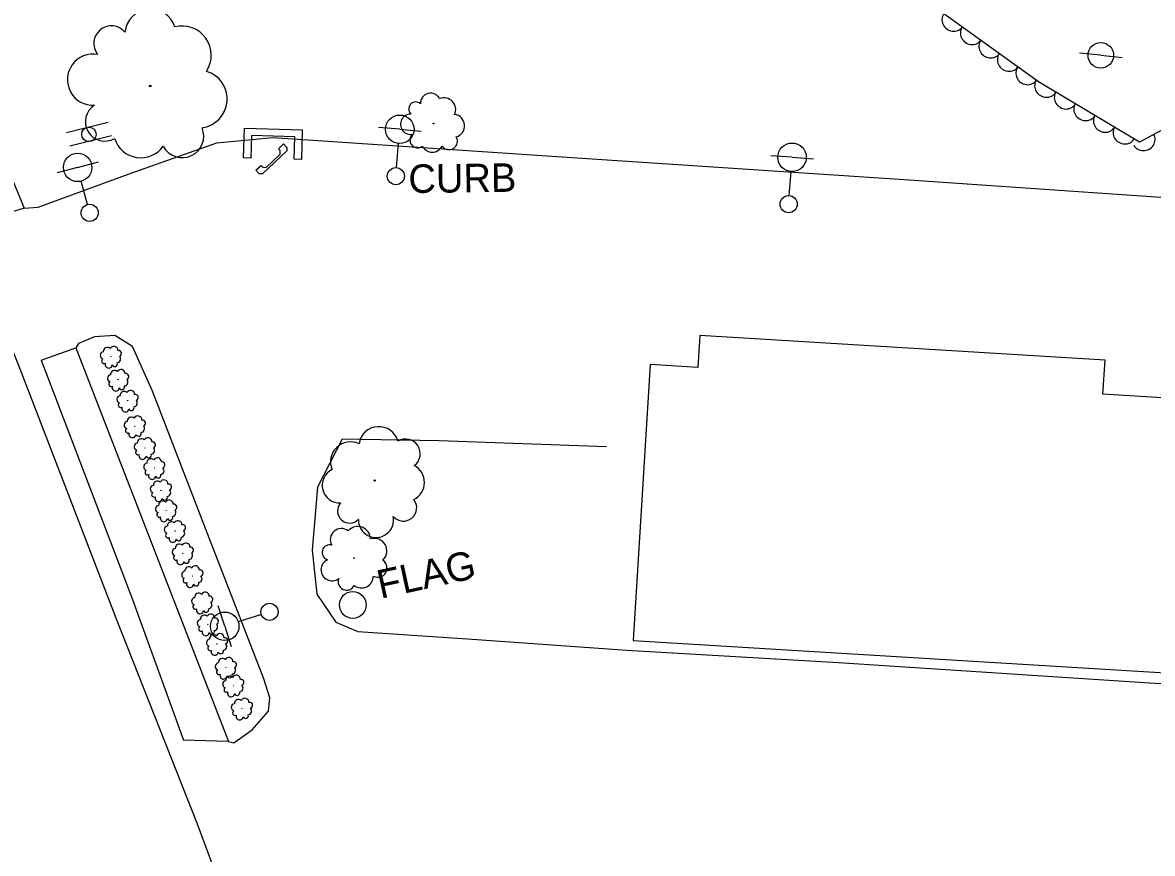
# Model space of a CAD drawing. Extents: x 1722896 to 1754269, y 648279 to 666297.
# Drawn here: x 1746533.1 to 1746731.4, y 652926.2 to 653072 of the extents above; entities that cross this region are included whole.
import ezdxf

# ---------------------------------------------------------------- set-up
doc = ezdxf.new("R2010")
doc.units = 0
for name, color, linetype in [('DESIGN - CENTERLINE - Proposed Text', 7, 'Continuous'), ('DESIGN - CONTOURS - Intermediate with optional Text', 7, 'Continuous'), ('DESIGN - PUBLIC HEARING - Shapes', 7, 'Continuous'), ('DESIGN - SCRATCH - User 1', 7, 'Continuous'), ('SURVEY - CENTERLINE - Preliminary Text', 7, 'Continuous'), ('SURVEY - DTM - Breaklines', 7, 'Continuous'), ('SURVEY - VEGETATION - Features with Text', 7, 'Continuous')]:
    doc.layers.add(name, color=color, linetype=linetype)

msp = doc.modelspace()

# ---------------------------------------------------------------- linework, layer by layer
at = {"layer": 'DESIGN - CENTERLINE - Proposed Text'}
msp.add_line((1746591.07, 652969.79), (1746591.07, 652969.79), dxfattribs=at)
msp.add_lwpolyline([(1746640.27, 652963.57), (1746738.46, 652957.56), (1746739.22, 652970.03), (1746745.71, 652969.63), (1746747.09, 652992.08), (1746740.79, 652992.46), (1746741.59, 653005.62), (1746722.69, 653006.77), (1746723.05, 653012.73), (1746651.93, 653017.08), (1746651.59, 653011.48), (1746643.23, 653012)], close=True, dxfattribs=at)
msp.add_circle((1746591.07, 652969.79), 2.35, dxfattribs=at)
at = {"layer": 'DESIGN - CONTOURS - Intermediate with optional Text'}
for points in [[(1746571.91, 653048.24), (1746572.06, 653053.44), (1746582.2, 653053.15), (1746582.05, 653047.95), (1746580.8, 653047.99), (1746580.92, 653051.94), (1746573.27, 653052.15), (1746573.16, 653048.2), (1746571.91, 653048.24)], [(1746574.05, 653046.08), (1746574.97, 653046.9), (1746575.27, 653046.64), (1746575.86, 653046.58), (1746578.33, 653048.91), (1746578.3, 653049.51), (1746578.06, 653049.82), (1746578.93, 653050.69), (1746579.51, 653050.08), (1746579.5, 653049.47), (1746575.23, 653045.44), (1746574.63, 653045.46), (1746574.05, 653046.08)]]:
    msp.add_lwpolyline(points, dxfattribs=at)
at = {"layer": 'DESIGN - PUBLIC HEARING - Shapes'}
for p, q in [((1746548.13, 653054.45), (1746540.85, 653052.62)), ((1746548.71, 653052.13), (1746541.44, 653050.29))]:
    msp.add_line(p, q, dxfattribs=at)
msp.add_circle((1746544.78, 653052.37), 1.27, dxfattribs=at)
at = {"layer": 'SURVEY - CENTERLINE - Preliminary Text'}
for points in [[(1746441.25, 653240.48), (1746455.99, 653203.9), (1746474.63, 653156.75), (1746492.06, 653113.65), (1746504.65, 653082.15), (1746517.5, 653049.21), (1746532.57, 653011.38), (1746549.68, 652967.06), (1746563.77, 652931.36), (1746577.45, 652894.55), (1746592.88, 652852.6), (1746608.03, 652810.72), (1746612.93, 652801.22), (1746619.9, 652794.7), (1746627.05, 652789.81), (1746642.28, 652786.69), (1746650.72, 652786.75), (1746665.87, 652788.66), (1746679.79, 652792.43), (1746712.86, 652804.27), (1746757.81, 652819.09)], [(1746470.31, 653179.09), (1746476.89, 653180.09), (1746484.36, 653161.91), (1746496.95, 653129.45), (1746506.08, 653107.08), (1746508.12, 653101.69), (1746521.44, 653068.38), (1746533.4, 653039.43), (1746526.47, 653037.27)], [(1746533.4, 653039.43), (1746535.89, 653039.59), (1746551.82, 653045.46), (1746567.22, 653050.87), (1746577.02, 653051.83), (1746633.92, 653048.04), (1746688.66, 653044.4), (1746756.65, 653039.72)], [(1746569.24, 652945.81), (1746570.2, 652945.61), (1746573.42, 652947.88), (1746576.26, 652951.16), (1746576.54, 652953.49), (1746575.46, 652956.8), (1746565.91, 652981.37), (1746555.91, 653007.32), (1746552.45, 653015.14), (1746549.31, 653017.06), (1746545.78, 653016.82), (1746542.96, 653015.69), (1746542.48, 653014.92)], [(1746536.42, 653012.76), (1746542.48, 653014.92), (1746569.24, 652945.81), (1746561.36, 652946.09)], [(1746536.42, 653012.76), (1746536.42, 653012.75), (1746552.42, 652970.73), (1746561.36, 652946.09)], [(1746635.58, 652997.53), (1746606.24, 652998.57), (1746589.23, 652998.89), (1746584.9, 652990.45), (1746583.95, 652979.42), (1746584.79, 652971.7), (1746588.12, 652966.77), (1746591.96, 652965.13), (1746611.17, 652963.84), (1746639.13, 652961.88), (1746676.27, 652959.68), (1746731.76, 652956.07), (1746754.02, 652955.85), (1746758.13, 652957.9), (1746760.47, 652960.71), (1746762.48, 652977.24), (1746762.41, 652993.27), (1746758.07, 653001.13), (1746751.22, 653005.65), (1746743.77, 653007.76), (1746736.96, 653007.63)]]:
    msp.add_lwpolyline(points, dxfattribs=at)
at = {"layer": 'SURVEY - DTM - Breaklines'}
for p, q in [((1746722.31, 653066.24), (1746718.58, 653066.64)), ((1746722.31, 653066.24), (1746726.04, 653065.85)), ((1746599.31, 653053.26), (1746595.57, 653053.58)), ((1746599.31, 653053.26), (1746603.04, 653052.95)), ((1746598.74, 653046.54), (1746599.1, 653050.77)), ((1746542.8, 653046.57), (1746546.43, 653047.53)), ((1746668.14, 653048.35), (1746664.4, 653048.62)), ((1746668.14, 653048.35), (1746671.88, 653048.08)), ((1746542.8, 653046.57), (1746539.18, 653045.61)), ((1746667.65, 653041.62), (1746667.96, 653045.86)), ((1746544.53, 653040.05), (1746543.44, 653044.16)), ((1746568.6, 652966.05), (1746567.45, 652969.62)), ((1746575.03, 652968.13), (1746570.98, 652966.82)), ((1746568.6, 652966.05), (1746569.76, 652962.48))]:
    msp.add_line(p, q, dxfattribs=at)
for centre, radius in [((1746722.31, 653066.24), 2.25), ((1746599.31, 653053.26), 2.5), ((1746668.14, 653048.35), 2.5), ((1746542.8, 653046.57), 2.5), ((1746598.62, 653045.04), 1.5), ((1746667.54, 653040.12), 1.5), ((1746544.91, 653038.6), 1.5), ((1746576.46, 652968.59), 1.5), ((1746568.6, 652966.05), 2.5)]:
    msp.add_circle(centre, radius, dxfattribs=at)
at = {"layer": 'SURVEY - VEGETATION - Features with Text'}
msp.add_lwpolyline([(1746756.3, 653065.62), (1746729.1, 653051), (1746711.37, 653061.56), (1746691.41, 653076), (1746658.95, 653078.72), (1746633.66, 653080.57), (1746633.68, 653094.73), (1746663.05, 653099.66)], dxfattribs=at)
for centre, radius in [((1746555.54, 653060.86), 0.157), ((1746605.22, 653054.29), 0.0623), ((1746548.63, 653013.36), 0.022), ((1746549.89, 653009.31), 0.022), ((1746551.56, 653005.63), 0.022), ((1746552.82, 653001.13), 0.022), ((1746554.58, 652997.33), 0.022), ((1746556.25, 652993.8), 0.022), ((1746594.9, 652991.64), 0.108), ((1746557.41, 652989.92), 0.022), ((1746558.33, 652986.39), 0.022), ((1746559.87, 652982.77), 0.022), ((1746561.24, 652978.85), 0.022), ((1746591.28, 652978.04), 0.0679), ((1746562.92, 652974.85), 0.022), ((1746564.65, 652970.23), 0.022), ((1746565.65, 652966.38), 0.022), ((1746567.25, 652962.95), 0.022), ((1746568.79, 652958.77), 0.022), ((1746570.11, 652955.66), 0.022), ((1746571.61, 652951.6), 0.022)]:
    msp.add_circle(centre, radius, dxfattribs=at)
for centre, radius, start, end in [((1746555.57, 653069.85), 4.5, 17.6128, 174.4017), ((1746548.72, 653068.31), 3.09, 39.7289, 218.4746), ((1746561.11, 653066.25), 5.13, 326.6655, 104.1897), ((1746545.5, 653061.97), 4.49, 79.7496, 273.1693), ((1746563.94, 653058.55), 5.09, 277.5613, 73.3998), ((1746604.71, 653057.82), 1.78, 26.0835, 182.8725), ((1746547.58, 653054.6), 3.42, 122.3683, 299.6874), ((1746602.11, 653056.82), 1.23, 48.1997, 226.9453), ((1746607.09, 653056.73), 2.03, 335.1363, 112.6605), ((1746601.22, 653054.14), 1.78, 88.2204, 281.6401), ((1746608.65, 653053.88), 2.02, 286.0321, 81.8706), ((1746561.15, 653052.04), 3.76, 207.8142, 22.8145), ((1746553.89, 653053.1), 4.84, 197.6553, 324.501), ((1746602.46, 653051.37), 1.36, 130.8391, 308.1582), ((1746607.94, 653051.16), 1.49, 216.285, 31.2853), ((1746605.02, 653051.15), 1.92, 206.1261, 332.9718), ((1746549.15, 653014.46), 0.714, 357.4132, 153.2517), ((1746547.39, 653013.58), 0.631, 97.4646, 254.2536), ((1746548.02, 653014.26), 0.719, 46.5174, 184.0416), ((1746549.66, 653012.94), 0.679, 277.5072, 44.3529), ((1746549.98, 653013.91), 0.527, 287.6661, 102.6664), ((1746547.43, 653012.6), 0.433, 119.5808, 298.3264), ((1746548.23, 653012), 0.629, 159.6015, 353.0212), ((1746549.29, 653012.1), 0.479, 202.2201, 19.5393), ((1746548.65, 653009.54), 0.631, 97.4646, 254.2536), ((1746549.28, 653010.21), 0.719, 46.5174, 184.0416), ((1746550.41, 653010.41), 0.714, 357.4132, 153.2517), ((1746550.92, 653008.89), 0.679, 277.5072, 44.3529), ((1746551.24, 653009.87), 0.527, 287.6661, 102.6664), ((1746548.69, 653008.55), 0.433, 119.5808, 298.3264), ((1746549.48, 653007.95), 0.629, 159.6015, 353.0212), ((1746550.55, 653008.06), 0.479, 202.2201, 19.5393), ((1746550.95, 653006.54), 0.719, 46.5174, 184.0416), ((1746552.08, 653006.74), 0.714, 357.4132, 153.2517), ((1746550.32, 653005.86), 0.631, 97.4646, 254.2536), ((1746552.59, 653005.21), 0.679, 277.5072, 44.3529), ((1746552.91, 653006.19), 0.527, 287.6661, 102.6664), ((1746550.36, 653004.88), 0.433, 119.5808, 298.3264), ((1746551.16, 653004.28), 0.629, 159.6015, 353.0212), ((1746552.22, 653004.38), 0.479, 202.2201, 19.5393), ((1746551.58, 653001.36), 0.631, 97.4646, 254.2536), ((1746552.21, 653002.04), 0.719, 46.5174, 184.0416), ((1746553.35, 653002.24), 0.714, 357.4132, 153.2517), ((1746554.17, 653001.69), 0.527, 287.6661, 102.6664), ((1746551.62, 653000.38), 0.433, 119.5808, 298.3264), ((1746552.42, 652999.78), 0.629, 159.6015, 353.0212), ((1746553.49, 652999.88), 0.479, 202.2201, 19.5393), ((1746553.85, 653000.71), 0.679, 277.5072, 44.3529), ((1746595.63, 652997.58), 3.5, 15.9027, 171.7412), ((1746553.34, 652997.56), 0.631, 97.4646, 254.2536), ((1746553.97, 652998.23), 0.719, 46.5174, 184.0416), ((1746555.11, 652998.43), 0.714, 357.4132, 153.2517), ((1746555.61, 652996.91), 0.679, 277.5072, 44.3529), ((1746555.93, 652997.89), 0.527, 287.6661, 102.6664), ((1746590.68, 652994.89), 3.52, 65.0068, 202.5311), ((1746600.33, 652996.33), 2.58, 306.1556, 121.1559), ((1746553.38, 652996.57), 0.433, 119.5808, 298.3264), ((1746554.18, 652995.97), 0.629, 159.6015, 353.0212), ((1746555.25, 652996.08), 0.479, 202.2201, 19.5393), ((1746555.64, 652994.71), 0.719, 46.5174, 184.0416), ((1746556.78, 652994.91), 0.714, 357.4132, 153.2517), ((1746555.01, 652994.03), 0.631, 97.4646, 254.2536), ((1746555.05, 652993.05), 0.433, 119.5808, 298.3264), ((1746557.28, 652993.38), 0.679, 277.5072, 44.3529), ((1746557.6, 652994.36), 0.527, 287.6661, 102.6664), ((1746588.79, 652990.77), 3.09, 115.9541, 272.743), ((1746600.33, 652991.29), 3.32, 295.9967, 62.8423), ((1746555.85, 652992.45), 0.629, 159.6015, 353.0212), ((1746556.8, 652990.82), 0.719, 46.5174, 184.0416), ((1746556.92, 652992.55), 0.479, 202.2201, 19.5393), ((1746557.93, 652991.02), 0.714, 357.4132, 153.2517), ((1746556.17, 652990.15), 0.631, 97.4646, 254.2536), ((1746556.21, 652989.16), 0.433, 119.5808, 298.3264), ((1746558.44, 652989.5), 0.679, 277.5072, 44.3529), ((1746558.76, 652990.48), 0.527, 287.6661, 102.6664), ((1746557.01, 652988.56), 0.629, 159.6015, 353.0212), ((1746557.72, 652987.29), 0.719, 46.5174, 184.0416), ((1746558.07, 652988.67), 0.479, 202.2201, 19.5393), ((1746558.85, 652987.49), 0.714, 357.4132, 153.2517), ((1746559.68, 652986.94), 0.527, 287.6661, 102.6664), ((1746590.52, 652986.27), 2.12, 138.0703, 316.8159), ((1746599.94, 652986.86), 2.35, 220.7096, 38.0288), ((1746557.09, 652986.61), 0.631, 97.4646, 254.2536), ((1746557.13, 652985.63), 0.433, 119.5808, 298.3264), ((1746559.35, 652985.97), 0.679, 277.5072, 44.3529), ((1746557.92, 652985.03), 0.629, 159.6015, 353.0212), ((1746558.63, 652983), 0.631, 97.4646, 254.2536), ((1746559.26, 652983.67), 0.719, 46.5174, 184.0416), ((1746558.99, 652985.13), 0.479, 202.2201, 19.5393), ((1746560.39, 652983.87), 0.714, 357.4132, 153.2517), ((1746561.22, 652983.33), 0.527, 287.6661, 102.6664), ((1746591.94, 652981.33), 2.22, 1.2645, 138.7887), ((1746595.14, 652984.71), 3.08, 178.0909, 11.5106), ((1746558.67, 652982.01), 0.433, 119.5808, 298.3264), ((1746559.46, 652981.41), 0.629, 159.6015, 353.0212), ((1746560.53, 652981.52), 0.479, 202.2201, 19.5393), ((1746560.9, 652982.35), 0.679, 277.5072, 44.3529), ((1746589.08, 652981.25), 1.95, 52.2117, 209.0006), ((1746594.84, 652979.28), 2.2, 312.1603, 107.9988), ((1746560, 652979.07), 0.631, 97.4646, 254.2536), ((1746560.64, 652979.75), 0.719, 46.5174, 184.0416), ((1746561.77, 652979.95), 0.714, 357.4132, 153.2517), ((1746562.6, 652979.4), 0.527, 287.6661, 102.6664), ((1746587.02, 652979.02), 1.34, 74.3279, 253.0735), ((1746560.05, 652978.09), 0.433, 119.5808, 298.3264), ((1746560.84, 652977.49), 0.629, 159.6015, 353.0212), ((1746561.91, 652977.59), 0.479, 202.2201, 19.5393), ((1746562.27, 652978.43), 0.679, 277.5072, 44.3529), ((1746587.43, 652975.97), 1.94, 114.3486, 307.7682), ((1746595.44, 652976.28), 1.63, 242.4132, 57.4135), ((1746561.68, 652975.08), 0.631, 97.4646, 254.2536), ((1746562.32, 652975.75), 0.719, 46.5174, 184.0416), ((1746563.45, 652975.95), 0.714, 357.4132, 153.2517), ((1746564.28, 652975.41), 0.527, 287.6661, 102.6664), ((1746561.72, 652974.1), 0.433, 119.5808, 298.3264), ((1746562.52, 652973.49), 0.629, 159.6015, 353.0212), ((1746563.59, 652973.6), 0.479, 202.2201, 19.5393), ((1746563.95, 652974.43), 0.679, 277.5072, 44.3529), ((1746589.98, 652973.86), 1.48, 156.9672, 334.2864), ((1746592.6, 652974.87), 2.09, 232.2543, 359.0999), ((1746564.04, 652971.13), 0.719, 46.5174, 184.0416), ((1746565.17, 652971.33), 0.714, 357.4132, 153.2517), ((1746563.41, 652970.46), 0.631, 97.4646, 254.2536), ((1746563.45, 652969.47), 0.433, 119.5808, 298.3264), ((1746565.68, 652969.81), 0.679, 277.5072, 44.3529), ((1746566, 652970.79), 0.527, 287.6661, 102.6664), ((1746564.25, 652968.87), 0.629, 159.6015, 353.0212), ((1746565.04, 652967.28), 0.719, 46.5174, 184.0416), ((1746565.31, 652968.98), 0.479, 202.2201, 19.5393), ((1746566.17, 652967.48), 0.714, 357.4132, 153.2517), ((1746564.41, 652966.6), 0.631, 97.4646, 254.2536), ((1746564.45, 652965.62), 0.433, 119.5808, 298.3264), ((1746566.68, 652965.96), 0.679, 277.5072, 44.3529), ((1746567, 652966.93), 0.527, 287.6661, 102.6664), ((1746565.25, 652965.02), 0.629, 159.6015, 353.0212), ((1746566.01, 652963.18), 0.631, 97.4646, 254.2536), ((1746566.31, 652965.13), 0.479, 202.2201, 19.5393), ((1746566.65, 652963.85), 0.719, 46.5174, 184.0416), ((1746567.78, 652964.05), 0.714, 357.4132, 153.2517), ((1746568.61, 652963.51), 0.527, 287.6661, 102.6664), ((1746566.06, 652962.19), 0.433, 119.5808, 298.3264), ((1746566.85, 652961.59), 0.629, 159.6015, 353.0212), ((1746567.92, 652961.7), 0.479, 202.2201, 19.5393), ((1746568.28, 652962.53), 0.679, 277.5072, 44.3529), ((1746568.19, 652959.67), 0.719, 46.5174, 184.0416), ((1746569.32, 652959.87), 0.714, 357.4132, 153.2517), ((1746570.15, 652959.32), 0.527, 287.6661, 102.6664), ((1746567.55, 652958.99), 0.631, 97.4646, 254.2536), ((1746567.6, 652958.01), 0.433, 119.5808, 298.3264), ((1746569.82, 652958.35), 0.679, 277.5072, 44.3529), ((1746568.39, 652957.41), 0.629, 159.6015, 353.0212), ((1746568.87, 652955.88), 0.631, 97.4646, 254.2536), ((1746569.5, 652956.56), 0.719, 46.5174, 184.0416), ((1746569.46, 652957.51), 0.479, 202.2201, 19.5393), ((1746570.63, 652956.76), 0.714, 357.4132, 153.2517), ((1746571.14, 652955.24), 0.679, 277.5072, 44.3529), ((1746571.46, 652956.21), 0.527, 287.6661, 102.6664), ((1746568.91, 652954.9), 0.433, 119.5808, 298.3264), ((1746569.71, 652954.3), 0.629, 159.6015, 353.0212), ((1746570.77, 652954.41), 0.479, 202.2201, 19.5393), ((1746570.37, 652951.83), 0.631, 97.4646, 254.2536), ((1746571.01, 652952.5), 0.719, 46.5174, 184.0416), ((1746572.14, 652952.7), 0.714, 357.4132, 153.2517), ((1746572.97, 652952.16), 0.527, 287.6661, 102.6664), ((1746570.42, 652950.84), 0.433, 119.5808, 298.3264), ((1746571.21, 652950.24), 0.629, 159.6015, 353.0212), ((1746572.28, 652950.35), 0.479, 202.2201, 19.5393), ((1746572.64, 652951.18), 0.679, 277.5072, 44.3529)]:
    msp.add_arc(centre, radius, start, end, dxfattribs=at)
for centre, major_axis in [((1746696.39, 653072.39), (-1.62, 1.17)), ((1746699.63, 653070.05), (-1.62, 1.17)), ((1746702.88, 653067.7), (-1.62, 1.17)), ((1746706.12, 653065.36), (-1.62, 1.17)), ((1746709.36, 653063.01), (-1.62, 1.17)), ((1746712.67, 653060.78), (-1.72, 1.02)), ((1746716.11, 653058.73), (-1.72, 1.02)), ((1746719.55, 653056.69), (-1.72, 1.02)), ((1746722.98, 653054.64), (-1.72, 1.02)), ((1746726.42, 653052.59), (-1.72, 1.02)), ((1746729.87, 653051.42), (-1.76, -0.95))]:
    msp.add_ellipse(centre, major_axis=major_axis, ratio=0.940188, start_param=0, end_param=3.141593, dxfattribs=at)

# ---------------------------------------------------------------- texts
at = {"layer": 'DESIGN - CENTERLINE - Proposed Text'}
msp.add_text('FLAG', height=5, rotation=12.3829, dxfattribs=at).set_placement((1746595.95, 652970.86))
at = {"layer": 'DESIGN - SCRATCH - User 1'}
msp.add_text('CURB', height=5, rotation=0.7073, dxfattribs=at).set_placement((1746600.85, 653042.07))

doc.saveas('drawing.dxf')
